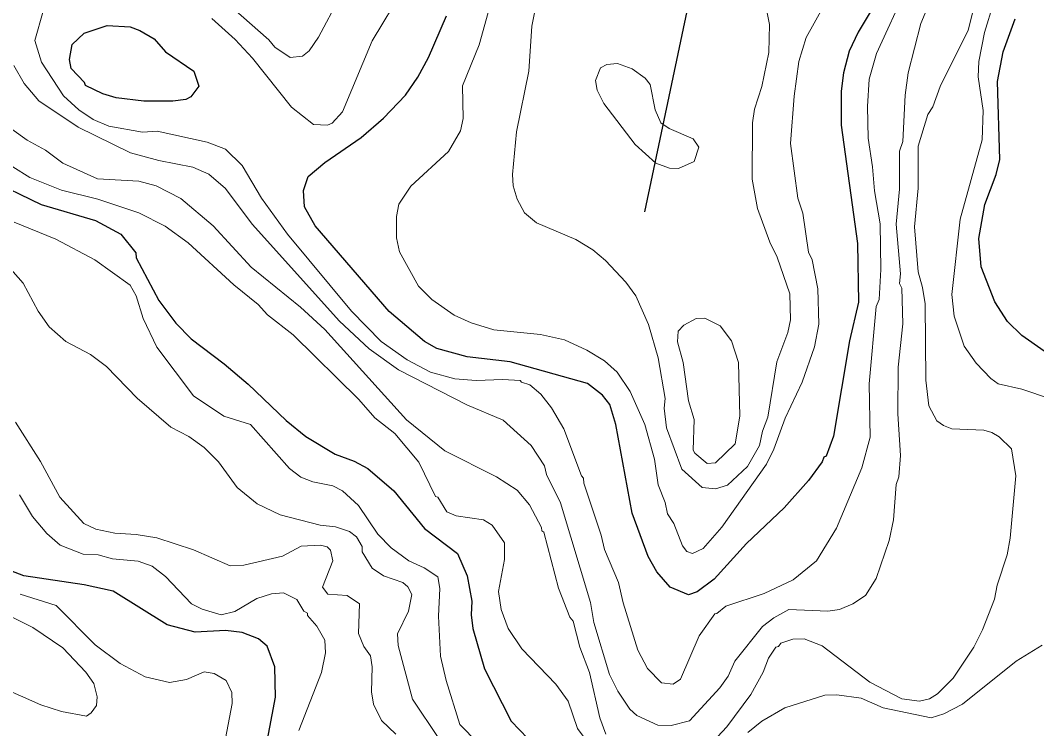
# Model space of a CAD drawing. Extents: x 598.3 to 623.2, y 6902.2 to 6930.1.
# Drawn here: x 610.928 to 612.34, y 6921.823 to 6922.807 of the extents above; entities that cross this region are included whole.
import ezdxf

# ---------------------------------------------------------------- set-up
doc = ezdxf.new("R2010")
doc.units = 0
doc.header["$LTSCALE"] = 0.032
for name, color, linetype, lineweight in [('1', 7, 'Continuous', 25), ('2', 7, 'Continuous', 13), ('26', 7, 'Continuous', 25)]:
    doc.layers.add(name, color=color, linetype=linetype, lineweight=lineweight)

msp = doc.modelspace()

# ---------------------------------------------------------------- linework, layer by layer
at = {"layer": '1'}
for points in [[(612.1244, 6922.8453), (612.0914, 6922.7901), (612.0793, 6922.7636), (612.0711, 6922.7335), (612.0682, 6922.7081), (612.0681, 6922.6609), (612.0909, 6922.4968), (612.0923, 6922.4153), (612.0794, 6922.3615), (612.0574, 6922.229), (612.047, 6922.2013), (612.0437, 6922.1999), (612.0417, 6922.1933), (612.0225, 6922.1676), (611.989, 6922.1294), (611.9363, 6922.0799), (611.8918, 6922.0305), (611.8679, 6922.0129), (611.8558, 6922.0085), (611.8306, 6922.0192), (611.8118, 6922.0406), (611.7997, 6922.0617), (611.7775, 6922.1222), (611.7548, 6922.2452), (611.7466, 6922.2728), (611.7363, 6922.2858), (611.7158, 6922.3022), (611.6082, 6922.3321), (611.5486, 6922.3394), (611.5062, 6922.3508), (611.489, 6922.3606), (611.4401, 6922.4022), (611.3374, 6922.5213), (611.3227, 6922.5477), (611.3209, 6922.5702), (611.3274, 6922.5896), (611.3508, 6922.609), (611.4013, 6922.6439), (611.432, 6922.6708), (611.4628, 6922.7028), (611.4797, 6922.7275), (611.4948, 6922.7552), (611.5198, 6922.8129)], [(612.4122, 6922.3036), (612.3188, 6922.3689), (612.2993, 6922.3882), (612.2814, 6922.4155), (612.2623, 6922.4644), (612.2591, 6922.5037), (612.2674, 6922.5506), (612.2834, 6922.5923), (612.2882, 6922.6131), (612.285, 6922.7218), (612.2929, 6922.7629), (612.3099, 6922.8087)], [(610.8816, 6922.587), (610.9568, 6922.551), (611.0322, 6922.5287), (611.0673, 6922.5096), (611.0883, 6922.4837), (611.0888, 6922.4766), (611.1201, 6922.4176), (611.1435, 6922.3859), (611.1649, 6922.3642), (611.2111, 6922.3295), (611.2443, 6922.3011), (611.2969, 6922.2506), (611.3242, 6922.2286), (611.3653, 6922.2039), (611.3916, 6922.1944), (611.4105, 6922.1842), (611.4465, 6922.153), (611.489, 6922.1009), (611.5351, 6922.066), (611.5484, 6922.0348), (611.5548, 6921.9998), (611.5541, 6921.9809), (611.5565, 6921.9619), (611.5725, 6921.9059), (611.6097, 6921.833), (611.6561, 6921.7848)], [(611.2698, 6921.8003), (611.282, 6921.8664), (611.2812, 6921.9088), (611.2705, 6921.9373), (611.2585, 6921.9476), (611.2359, 6921.9565), (611.2128, 6921.9591), (611.1708, 6921.9566), (611.1315, 6921.967), (611.0565, 6922.0136), (611.0166, 6922.0223), (610.9328, 6922.0351), (610.9002, 6922.0475)]]:
    msp.add_lwpolyline(points, dxfattribs=at)
msp.add_lwpolyline([(611.0937, 6922.7926), (611.1134, 6922.7808), (611.1294, 6922.7627), (611.1688, 6922.7358), (611.1757, 6922.7151), (611.1644, 6922.7003), (611.1578, 6922.6964), (611.1394, 6922.6941), (611.0992, 6922.6941), (611.0607, 6922.6989), (611.0423, 6922.7043), (611.0182, 6922.7163), (611.0168, 6922.7204), (610.9983, 6922.7396), (610.9962, 6922.7521), (610.9995, 6922.773), (611.0163, 6922.789), (611.0482, 6922.7992), (611.0804, 6922.7976)], close=True, dxfattribs=at)
at = {"layer": '2'}
for points in [[(612.1594, 6922.8528), (612.1173, 6922.7605), (612.1069, 6922.7251), (612.1045, 6922.6869), (612.1053, 6922.6429), (612.1117, 6922.6033), (612.1141, 6922.5696), (612.1224, 6922.5241), (612.123, 6922.4607), (612.1206, 6922.4189), (612.1167, 6922.4091), (612.1069, 6922.3016), (612.1085, 6922.2277), (612.0967, 6922.185), (612.0615, 6922.1014), (612.0338, 6922.0559), (612.0014, 6922.0293), (611.961, 6922.0106), (611.9077, 6921.9929), (611.8954, 6921.9825), (611.8924, 6921.9823), (611.8708, 6921.9515), (611.8449, 6921.8913), (611.8345, 6921.8846), (611.8182, 6921.8862), (611.7991, 6921.9062), (611.7854, 6921.9318), (611.765, 6921.9977), (611.7587, 6922.0257), (611.739, 6922.0717), (611.7346, 6922.0915), (611.7104, 6922.1638), (611.7102, 6922.1707), (611.7072, 6922.1739), (611.6826, 6922.2394), (611.6656, 6922.2685), (611.6508, 6922.2872), (611.6357, 6922.3004), (611.6239, 6922.3039), (611.6222, 6922.3063), (611.5981, 6922.3079), (611.5611, 6922.3063), (611.5315, 6922.3087), (611.4975, 6922.3179), (611.465, 6922.3351), (611.4291, 6922.3606), (611.3879, 6922.4026), (611.2989, 6922.5097), (611.2627, 6922.5594), (611.236, 6922.6048), (611.2127, 6922.6275), (611.1871, 6922.6374), (611.118, 6922.6527), (611.0975, 6922.6512), (611.0507, 6922.6597), (611.0289, 6922.6688), (611.0089, 6922.6822), (610.9875, 6922.7019), (610.9571, 6922.7484), (610.9478, 6922.7785), (610.9593, 6922.8191)], [(611.226, 6922.7799), (611.2502, 6922.7542), (611.3044, 6922.6861), (611.3348, 6922.6618), (611.3542, 6922.661), (611.3608, 6922.6636), (611.3751, 6922.6794), (611.4163, 6922.778), (611.4594, 6922.8497)], [(611.5847, 6922.843), (611.5649, 6922.7727), (611.542, 6922.7155), (611.5427, 6922.6704), (611.5392, 6922.653), (611.5223, 6922.6242), (611.4702, 6922.5762), (611.4536, 6922.5513), (611.4505, 6922.5343), (611.4505, 6922.5044), (611.4545, 6922.4851), (611.4808, 6922.4374), (611.4992, 6922.419), (611.5305, 6922.3969), (611.5538, 6922.3864), (611.5854, 6922.3767), (611.6501, 6922.3703), (611.6835, 6922.3629), (611.7146, 6922.3486), (611.7394, 6922.3337), (611.7567, 6922.3181), (611.7749, 6922.2909), (611.7953, 6922.2453), (611.8089, 6922.197), (611.8139, 6922.1612), (611.8236, 6922.1369), (611.8269, 6922.1212), (611.8355, 6922.1077), (611.8475, 6922.0768), (611.8537, 6922.069), (611.8615, 6922.066), (611.8762, 6922.0731), (611.9024, 6922.1027), (611.9643, 6922.1903), (611.9745, 6922.2108), (611.99, 6922.2538), (612.014, 6922.3039), (612.031, 6922.3533), (612.0372, 6922.3846), (612.0356, 6922.4336), (612.0275, 6922.4741), (612.0228, 6922.4847), (612.0146, 6922.5386), (612.0078, 6922.5595), (611.9977, 6922.6355), (612.0025, 6922.7011), (612.009, 6922.7493), (612.0193, 6922.7828), (612.0438, 6922.8268)], [(611.9596, 6922.8453), (611.9684, 6922.8008), (611.9676, 6922.762), (611.9579, 6922.7148), (611.9475, 6922.683), (611.9449, 6922.664), (611.9442, 6922.5862), (611.9519, 6922.5452), (611.9691, 6922.4984), (611.9793, 6922.4778), (611.9967, 6922.4269), (611.9976, 6922.3907), (611.9939, 6922.3728), (611.9787, 6922.3321), (611.9661, 6922.2556), (611.9588, 6922.2361), (611.9545, 6922.2159), (611.9381, 6922.1869), (611.9103, 6922.1608), (611.8936, 6922.1558), (611.8747, 6922.1579), (611.8465, 6922.1831), (611.8252, 6922.2407), (611.822, 6922.268), (611.8235, 6922.2811), (611.8138, 6922.3378), (611.8005, 6922.3839), (611.7827, 6922.4241), (611.7687, 6922.4429), (611.7408, 6922.4731), (611.7228, 6922.4879), (611.6992, 6922.502), (611.6449, 6922.5251), (611.6282, 6922.539), (611.6179, 6922.558), (611.6122, 6922.5767), (611.6115, 6922.5924), (611.6171, 6922.6519), (611.6341, 6922.7359), (611.6381, 6922.7983), (611.6422, 6922.8171)], [(612.2574, 6922.8444), (612.2446, 6922.7931), (612.2054, 6922.7145), (612.1954, 6922.6865), (612.1884, 6922.6756), (612.175, 6922.6319), (612.1748, 6922.5736), (612.1701, 6922.5199), (612.1749, 6922.4574), (612.1812, 6922.4356), (612.1845, 6922.4126), (612.1855, 6922.3066), (612.1896, 6922.271), (612.201, 6922.2504), (612.21, 6922.2438), (612.2218, 6922.2391), (612.2661, 6922.2373), (612.2772, 6922.2341), (612.2873, 6922.2279), (612.3044, 6922.2112), (612.3108, 6922.1738), (612.3028, 6922.0872), (612.2987, 6922.0642), (612.2849, 6922.0221), (612.2809, 6922.0027), (612.2644, 6921.96), (612.2524, 6921.9361), (612.2236, 6921.8929), (612.2017, 6921.871), (612.1907, 6921.8641), (612.1768, 6921.8611), (612.1522, 6921.8641), (612.1076, 6921.8872), (612.0416, 6921.9378), (612.0168, 6921.9475), (612.001, 6921.9469), (611.9844, 6921.9414), (611.9811, 6921.9368), (611.9771, 6921.9359), (611.9672, 6921.9207), (611.9598, 6921.9012), (611.9425, 6921.87), (611.9094, 6921.8253), (611.8897, 6921.8042)], [(611.2229, 6922.8235), (611.2727, 6922.7794), (611.2814, 6922.7691), (611.3025, 6922.7548), (611.3195, 6922.757), (611.3288, 6922.7643), (611.3417, 6922.7831), (611.3709, 6922.8381)], [(612.1941, 6922.8391), (612.1788, 6922.802), (612.1613, 6922.7335), (612.1571, 6922.7027), (612.1538, 6922.6384), (612.149, 6922.625), (612.1489, 6922.572), (612.1442, 6922.5234), (612.1506, 6922.4547), (612.149, 6922.4412), (612.1522, 6922.4347), (612.1538, 6922.3851), (612.1473, 6922.3249), (612.1466, 6922.2599), (612.1506, 6922.2021), (612.1483, 6922.1726), (612.1442, 6922.1617), (612.1408, 6922.1128), (612.1345, 6922.0839), (612.1164, 6922.0313), (612.1017, 6922.0075), (612.084, 6921.9963), (612.0658, 6921.9883), (612.0496, 6921.9858), (611.9954, 6921.9881), (611.9743, 6921.9768), (611.9587, 6921.9646)], [(612.3589, 6922.281), (612.3188, 6922.2942), (612.286, 6922.3019), (612.2758, 6922.3089), (612.2554, 6922.3302), (612.239, 6922.3538), (612.2248, 6922.3955), (612.2219, 6922.4258), (612.2331, 6922.5303), (612.2639, 6922.6406), (612.2655, 6922.6813), (612.2583, 6922.7281), (612.2591, 6922.7496), (612.2671, 6922.7895), (612.2798, 6922.8306)], [(611.1936, 6922.8091), (611.226, 6922.7799)], [(611.9587, 6921.9646), (611.9204, 6921.9164), (611.9108, 6921.8956), (611.8996, 6921.8795), (611.8574, 6921.8336), (611.8319, 6921.8271), (611.8132, 6921.8277), (611.784, 6921.8411), (611.7744, 6921.8498), (611.7576, 6921.8748), (611.7464, 6921.8981), (611.7244, 6921.9702), (611.7199, 6921.9978), (611.6782, 6922.1362), (611.6586, 6922.1757), (611.6559, 6922.1876), (611.6375, 6922.2162), (611.5985, 6922.2512), (611.5478, 6922.2725), (611.4529, 6922.321), (611.4121, 6922.3501), (611.371, 6922.3888), (611.25, 6922.5235), (611.2128, 6922.5731), (611.1895, 6922.593), (611.1674, 6922.6027), (611.1203, 6922.612), (611.0807, 6922.6227), (611.0079, 6922.6582), (610.9535, 6922.6947), (610.9332, 6922.719), (610.9186, 6922.7438)], [(611.7413, 6921.8152), (611.7329, 6921.8376), (611.7183, 6921.9007), (611.705, 6921.9357), (611.6958, 6921.9722), (611.6913, 6921.9776), (611.6753, 6922.0179), (611.6551, 6922.0957), (611.652, 6922.0977), (611.6519, 6922.102), (611.6349, 6922.1338), (611.6181, 6922.1539), (611.5891, 6922.1725), (611.5174, 6922.2085), (611.464, 6922.2515), (611.3505, 6922.3771), (611.3171, 6922.4081), (611.2485, 6922.4637), (611.1958, 6922.5213), (611.1507, 6922.559), (611.1163, 6922.5768), (611.0921, 6922.5831), (611.0349, 6922.5864), (610.9868, 6922.6081), (610.9628, 6922.6262), (610.9371, 6922.6403), (610.9159, 6922.6553)], [(610.9174, 6922.603), (610.941, 6922.5881), (610.985, 6922.5706), (611.0354, 6922.558), (611.0924, 6922.5392), (611.129, 6922.5207), (611.161, 6922.4977), (611.2242, 6922.4394), (611.2582, 6922.4119), (611.2709, 6922.3976), (611.3068, 6922.3698), (611.3981, 6922.28), (611.4202, 6922.2546), (611.4478, 6922.2327), (611.4813, 6922.1927), (611.5043, 6922.145), (611.5077, 6922.1442), (611.5203, 6922.1241), (611.533, 6922.1183), (611.571, 6922.1127), (611.5832, 6922.1053), (611.6001, 6922.0809), (611.6001, 6922.0575), (611.5921, 6922.0131), (611.5956, 6921.9883), (611.6053, 6921.9618), (611.6246, 6921.9337), (611.6716, 6921.8843), (611.6888, 6921.8607), (611.7015, 6921.8228), (611.7233, 6921.7936)], [(611.5634, 6921.8032), (611.5384, 6921.8284), (611.5191, 6921.8897), (611.5112, 6921.9232), (611.5086, 6921.9791), (611.5103, 6922.0173), (611.5077, 6922.0335), (611.4887, 6922.0463), (611.4675, 6922.0557), (611.443, 6922.0741), (611.4244, 6922.0928), (611.3973, 6922.1327), (611.3751, 6922.1532), (611.3616, 6922.1599), (611.3342, 6922.1656), (611.3176, 6922.172), (611.3016, 6922.1839), (611.2474, 6922.2453), (611.2102, 6922.2567), (611.1684, 6922.2848), (611.1175, 6922.3527), (611.0985, 6922.3924), (611.0884, 6922.4239), (611.0805, 6922.4388), (611.0314, 6922.4737), (610.9771, 6922.5028), (610.9193, 6922.5262)], [(610.8728, 6922.5075), (610.9316, 6922.4415), (610.9527, 6922.4026), (610.9679, 6922.3807), (610.9909, 6922.3604), (611.0254, 6922.3426), (611.0472, 6922.3256), (611.0901, 6922.282), (611.1369, 6922.2417), (611.1617, 6922.2284), (611.1832, 6922.2131), (611.2032, 6922.1932), (611.229, 6922.1578), (611.2567, 6922.1348), (611.2887, 6922.1197), (611.3441, 6922.1056), (611.3657, 6922.103), (611.3849, 6922.0966), (611.3946, 6922.0893), (611.4025, 6922.0756), (611.4028, 6922.0683), (611.4165, 6922.0455), (611.4321, 6922.0349), (611.459, 6922.0259), (611.466, 6922.0195), (611.4714, 6922.0089), (611.4671, 6921.9859), (611.4518, 6921.9542), (611.4525, 6921.9383), (611.4723, 6921.8635), (611.5091, 6921.809)], [(611.4492, 6921.8152), (611.4296, 6921.8341), (611.4184, 6921.8569), (611.4156, 6921.8739), (611.4165, 6921.9084), (611.414, 6921.9237), (611.4047, 6921.9369), (611.3976, 6921.9551), (611.3991, 6921.9962), (611.3816, 6922.0075), (611.355, 6922.0095), (611.3476, 6922.0192), (611.362, 6922.0559), (611.3588, 6922.0707), (611.3539, 6922.0755), (611.3449, 6922.0778), (611.3177, 6922.0763), (611.2918, 6922.0622), (611.2381, 6922.0497), (611.2193, 6922.0489), (611.1685, 6922.0713), (611.1175, 6922.0878), (611.0885, 6922.0925), (611.0589, 6922.0942), (611.0328, 6922.0996), (611.016, 6922.1078), (610.9825, 6922.1444), (610.9556, 6922.194), (610.9211, 6922.2486)], [(610.9265, 6922.1476), (610.9448, 6922.1172), (610.9644, 6922.0937), (610.9829, 6922.0775), (611.0152, 6922.0652), (611.0357, 6922.0642), (611.0557, 6922.0586), (611.0913, 6922.0554), (611.1107, 6922.0483), (611.1295, 6922.0339), (611.1654, 6921.9963), (611.1803, 6921.9886), (611.2067, 6921.9809), (611.2257, 6921.9856), (611.2564, 6922.0033), (611.2766, 6922.01), (611.2933, 6922.0116), (611.3118, 6922.002), (611.3217, 6921.9858), (611.3265, 6921.983), (611.3267, 6921.9801), (611.3396, 6921.9653), (611.3507, 6921.9458), (611.3516, 6921.9282), (611.3459, 6921.9007), (611.3145, 6921.82)], [(611.3734, 6921.5753), (611.3588, 6921.5882), (611.3247, 6921.5996), (611.308, 6921.6102), (611.2979, 6921.6276), (611.2633, 6921.7099), (611.2415, 6921.7404), (611.2198, 6921.7637), (611.2141, 6921.7823), (611.2125, 6921.8092), (611.2221, 6921.8576), (611.2213, 6921.8729), (611.2137, 6921.8894), (611.1972, 6921.8994), (611.183, 6921.9016), (611.1587, 6921.8912), (611.1348, 6921.887), (611.1011, 6921.8949), (611.0662, 6921.9133), (611.0316, 6921.9391), (610.9775, 6921.9938), (610.9274, 6922.0095)], [(610.8554, 6922.0075), (610.9451, 6921.9632), (610.9869, 6921.9351), (611.0185, 6921.9012), (611.03, 6921.8855), (611.0343, 6921.867), (611.0335, 6921.8548), (611.0259, 6921.8446), (611.0195, 6921.8401), (610.9847, 6921.8465), (610.9561, 6921.856), (610.8667, 6921.895)], [(611.9384, 6921.8172), (611.9576, 6921.833), (611.9896, 6921.8517), (612.0454, 6921.8691), (612.0621, 6921.8699), (612.0958, 6921.865), (612.1265, 6921.8517), (612.1928, 6921.8377), (612.2108, 6921.8434), (612.2365, 6921.8567), (612.3112, 6921.9166), (612.3473, 6921.9387)]]:
    msp.add_lwpolyline(points, dxfattribs=at)
for points in [[(611.7959, 6922.7264), (611.7777, 6922.7392), (611.7575, 6922.7465), (611.7424, 6922.7451), (611.7335, 6922.7405), (611.7265, 6922.7229), (611.7289, 6922.7094), (611.7384, 6922.6911), (611.7816, 6922.6339), (611.8104, 6922.6084), (611.8295, 6922.6011), (611.8419, 6922.6009), (611.8638, 6922.6107), (611.8705, 6922.6306), (611.8622, 6922.6422), (611.8289, 6922.6565), (611.8177, 6922.6642), (611.8094, 6922.6825), (611.8025, 6922.7174)], [(611.9156, 6922.3614), (611.8998, 6922.3821), (611.8786, 6922.3928), (611.8665, 6922.3925), (611.8496, 6922.3831), (611.8414, 6922.3748), (611.8406, 6922.36), (611.8487, 6922.3311), (611.8559, 6922.2783), (611.864, 6922.252), (611.8626, 6922.2095), (611.8646, 6922.2053), (611.882, 6922.1912), (611.8934, 6922.1918), (611.9208, 6922.2185), (611.9272, 6922.2568), (611.9255, 6922.3313)]]:
    msp.add_lwpolyline(points, close=True, dxfattribs=at)
at = {"layer": '26'}
msp.add_lwpolyline([(611.7954, 6922.5408), (611.9289, 6923.1752), (612.0273, 6923.5305), (612.1476, 6923.7383), (612.4155, 6923.9952), (613.383, 6924.7878), (613.5033, 6924.9409), (613.7001, 6925.1814), (614.4217, 6926.395), (614.5438, 6926.7862), (614.6262, 6927.0228), (614.6475, 6927.193), (614.6688, 6927.3792), (614.6688, 6927.5892), (614.6788, 6927.929)], dxfattribs=at)

doc.saveas('drawing.dxf')
